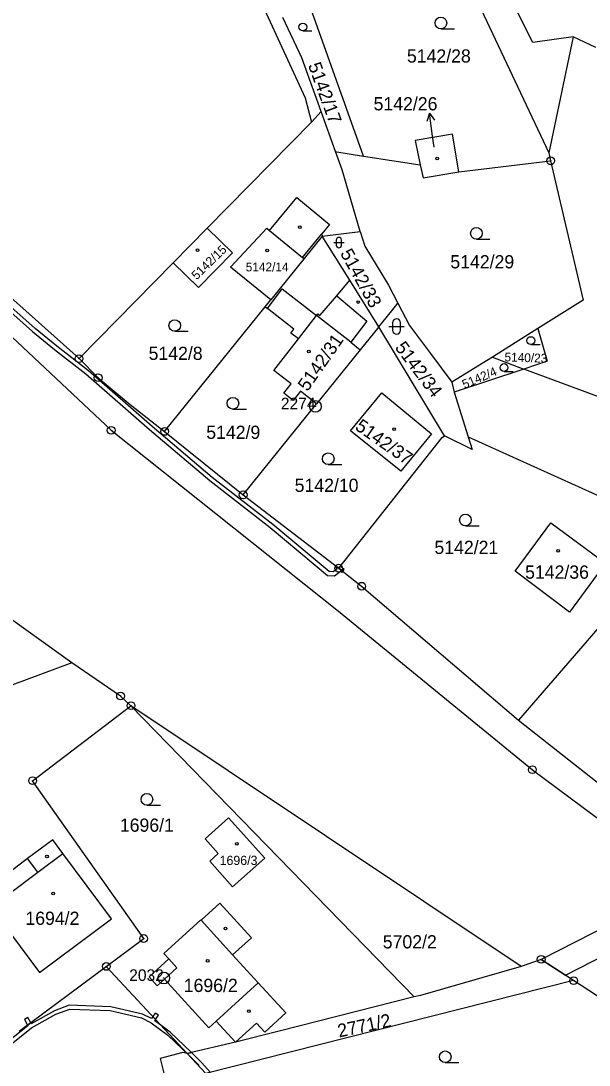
# Model space of a CAD drawing. Extents: x -644096 to -634268, y -1141430 to -1133463.
# Drawn here: x -638236.1 to -638163, y -1138594 to -1138459.7 of the extents above; entities that cross this region are included whole.
import ezdxf

# ---------------------------------------------------------------- set-up
doc = ezdxf.new("R2010")
doc.units = 0
for name, color, linetype in [('_CIVIL_CONSTRUCTION', 7, 'Continuous'), ('B_Hranice _3D', 7, 'Continuous'), ('M_Svah_Nasyp', 7, 'Continuous'), ('M_Svah_Zarez', 7, 'Continuous'), ('svrsek_osa_sjezdy', 7, 'Continuous'), ('svrsek_osa_terminal_VRT', 7, 'Continuous'), ('svrsek_osa_VRT', 7, 'Continuous'), ('svrsek_popisy_VRT', 7, 'Continuous'), ('terminal_VRT', 7, 'Continuous')]:
    doc.layers.add(name, color=color, linetype=linetype)

msp = doc.modelspace()

# ---------------------------------------------------------------- linework, layer by layer
at = {"layer": '_CIVIL_CONSTRUCTION'}
for centre, radius in [((-638167.94, -1138477.69), 0.5), ((-638167.94, -1138477.69), 0.0303), ((-638228.65, -1138503.14), 0.5), ((-638228.65, -1138503.14), 0.0303), ((-638226.19, -1138505.6), 0.5), ((-638226.19, -1138505.6), 0.0303), ((-638198.22, -1138509.29), 0.75), ((-638198.22, -1138509.29), 0.03), ((-638224.51, -1138512.36), 0.5), ((-638224.51, -1138512.36), 0.0303), ((-638217.63, -1138512.51), 0.5), ((-638217.63, -1138512.51), 0.0303), ((-638207.52, -1138520.67), 0.5), ((-638207.52, -1138520.67), 0.0303), ((-638195.22, -1138530.11), 0.5), ((-638195.22, -1138530.11), 0.0303), ((-638192.27, -1138532.43), 0.5), ((-638192.27, -1138532.43), 0.0303), ((-638223.3, -1138546.56), 0.5), ((-638223.3, -1138546.56), 0.0303), ((-638221.96, -1138547.8), 0.5), ((-638221.96, -1138547.8), 0.0303), ((-638170.29, -1138556.04), 0.5), ((-638170.29, -1138556.04), 0.0303), ((-638234.62, -1138557.45), 0.5), ((-638234.62, -1138557.45), 0.0303), ((-638220.32, -1138577.76), 0.5), ((-638220.32, -1138577.76), 0.0303), ((-638225.14, -1138581.35), 0.5), ((-638169.16, -1138580.44), 0.5), ((-638169.16, -1138580.44), 0.0303), ((-638225.14, -1138581.35), 0.0303), ((-638217.74, -1138582.84), 0.75), ((-638217.74, -1138582.84), 0.03), ((-638164.98, -1138583.18), 0.5), ((-638164.98, -1138583.18), 0.0303)]:
    msp.add_circle(centre, radius, dxfattribs=at)
at = {"layer": 'B_Hranice _3D'}
for points in [[(-638247.05, -1138488.62), (-638234.62, -1138499.64), (-638231.81, -1138501.95), (-638227.76, -1138505.09), (-638219.57, -1138512.25), (-638211.83, -1138518.83), (-638204.03, -1138524.89), (-638196.66, -1138531.03), (-638195.76, -1138531.1), (-638195.01, -1138530.5), (-638194.82, -1138530.66), (-638194.7, -1138530.52), (-638195.22, -1138530.11), (-638195.5, -1138529.9), (-638195.6, -1138530.02), (-638195.41, -1138530.18), (-638195.92, -1138530.58), (-638196.46, -1138530.55), (-638203.71, -1138524.5), (-638211.51, -1138518.45), (-638219.25, -1138511.87), (-638227.44, -1138504.71), (-638231.49, -1138501.56), (-638234.3, -1138499.26), (-638246.73, -1138488.24)], [(-638211.72, -1138594.98), (-638212.82, -1138593.74), (-638214.17, -1138592.44), (-638214.71, -1138592.57), (-638218.11, -1138588.92), (-638218.89, -1138588.33), (-638218.79, -1138588.18), (-638219.15, -1138587.8), (-638219.32, -1138588.06), (-638220.46, -1138587.5), (-638224.57, -1138586.54), (-638229.91, -1138586.35), (-638231.82, -1138587.05), (-638234.8, -1138588.72), (-638234.87, -1138588.59), (-638235.28, -1138588.89), (-638235.22, -1138588.99), (-638239.3, -1138592.22), (-638239.46, -1138592.01), (-638239.86, -1138592.3), (-638239.69, -1138592.52), (-638240.98, -1138593.46), (-638244.95, -1138596.45)], [(-638244.65, -1138596.85), (-638240.68, -1138593.86), (-638239.19, -1138592.77), (-638234.76, -1138589.27), (-638231.62, -1138587.51), (-638229.83, -1138586.85), (-638224.63, -1138587.04), (-638220.62, -1138587.98), (-638219.36, -1138588.59), (-638217.22, -1138590.2), (-638214.36, -1138592.95), (-638213.18, -1138594.08)]]:
    msp.add_lwpolyline(points, dxfattribs=at)
for points in [[(-638195.22, -1138530.11), (-638194.7, -1138530.52), (-638194.51, -1138530.27), (-638195.02, -1138529.85)], [(-638166.03, -1138582.49), (-638150.39, -1138574.47), (-638146.35, -1138573.6), (-638149.38, -1138571.6), (-638150.03, -1138571.12), (-638151.47, -1138571.43), (-638169.16, -1138580.44)], [(-638219.15, -1138587.8), (-638218.79, -1138588.18), (-638218.43, -1138587.63), (-638218.85, -1138587.35)], [(-638234.87, -1138588.59), (-638235.22, -1138587.94), (-638235.66, -1138588.18), (-638235.28, -1138588.89)], [(-638218.11, -1138588.92), (-638214.71, -1138592.57), (-638214.17, -1138592.44), (-638216.9, -1138589.82)], [(-638212.79, -1138595.11), (-638212.33, -1138595.13), (-638214.71, -1138592.57), (-638215.28, -1138592.44), (-638218.21, -1138593.19), (-638217.41, -1138596.29)]]:
    msp.add_lwpolyline(points, close=True, dxfattribs=at)
at = {"layer": 'M_Svah_Nasyp'}
for p, q in [((-638204.12, -1138486.67), (-638199.87, -1138490.11)), ((-638199.87, -1138490.11), (-638197.4, -1138487.1)), ((-638199.87, -1138490.11), (-638199.67, -1138490.27)), ((-638195.48, -1138495.05), (-638191.61, -1138498.32)), ((-638204.68, -1138496.47), (-638204.38, -1138496.7)), ((-638200.41, -1138500.59), (-638198.09, -1138497.61)), ((-638193.68, -1138501.04), (-638198.09, -1138497.61)), ((-638191.61, -1138498.32), (-638193.68, -1138501.04)), ((-638193.68, -1138501.04), (-638192.44, -1138502)), ((-638233.94, -1138569.2), (-638235.26, -1138567.48)), ((-638233.94, -1138569.2), (-638230.75, -1138566.81)), ((-638237.96, -1138572.21), (-638233.94, -1138569.2)), ((-638208.88, -1138579.86), (-638212.94, -1138575.4)), ((-638217.09, -1138580.38), (-638216.05, -1138581.52)), ((-638217.65, -1138582.98), (-638216.05, -1138581.52)), ((-638210.98, -1138588.4), (-638205.58, -1138583.48))]:
    msp.add_line(p, q, dxfattribs=at)
at = {"layer": 'M_Svah_Zarez'}
for centre in [(-638182.56, -1138477.38), (-638200.24, -1138486.24), (-638213.38, -1138489.2), (-638204.43, -1138489.23), (-638192.72, -1138495.86), (-638199.08, -1138502.24), (-638188.1, -1138512.23), (-638166.98, -1138527.88), (-638208.33, -1138565.59), (-638232.77, -1138567.19), (-638231.97, -1138571.98), (-638209.8, -1138576.46), (-638212.09, -1138580.62), (-638206.79, -1138587.11)]:
    msp.add_circle(centre, 0.175, dxfattribs=at)
at = {"layer": 'svrsek_osa_sjezdy'}
for p, q in [((-638199.83, -1138460.98), (-638198.66, -1138460.98)), ((-638182.07, -1138460.71), (-638180.32, -1138460.71)), ((-638195.87, -1138488.21), (-638194.53, -1138488.21)), ((-638195.54, -1138487.88), (-638195.54, -1138488.55)), ((-638194.86, -1138488.55), (-638194.86, -1138487.88)), ((-638177.5, -1138487.77), (-638175.75, -1138487.77)), ((-638188.78, -1138499.01), (-638186.78, -1138499.01)), ((-638188.28, -1138498.51), (-638188.28, -1138499.51)), ((-638187.28, -1138499.51), (-638187.28, -1138498.51)), ((-638216.33, -1138499.63), (-638214.58, -1138499.63)), ((-638170.48, -1138501.32), (-638169.31, -1138501.32)), ((-638173.94, -1138504.79), (-638172.76, -1138504.79)), ((-638208.84, -1138509.63), (-638207.09, -1138509.63)), ((-638196.57, -1138516.78), (-638194.82, -1138516.78)), ((-638178.91, -1138524.66), (-638177.16, -1138524.66)), ((-638219.91, -1138560.6), (-638218.16, -1138560.6)), ((-638181.51, -1138593.73), (-638179.76, -1138593.73))]:
    msp.add_line(p, q, dxfattribs=at)
for centre, radius in [((-638199.84, -1138460.48), 0.502), ((-638182.07, -1138459.96), 0.75), ((-638177.5, -1138487.02), 0.75), ((-638216.33, -1138498.88), 0.75), ((-638170.49, -1138500.82), 0.502), ((-638173.94, -1138504.29), 0.502), ((-638208.84, -1138508.88), 0.75), ((-638196.57, -1138516.03), 0.75), ((-638178.91, -1138523.91), 0.75), ((-638219.91, -1138559.85), 0.75), ((-638181.51, -1138592.98), 0.75)]:
    msp.add_circle(centre, radius, dxfattribs=at)
for centre, radius, start, end in [((-638195.2, -1138487.88), 0.335, 0, 180), ((-638195.2, -1138488.55), 0.335, 180, 359.9879), ((-638187.78, -1138498.51), 0.5, 0, 180), ((-638187.78, -1138499.51), 0.5, 180, 359.9879)]:
    msp.add_arc(centre, radius, start, end, dxfattribs=at)
at = {"layer": 'svrsek_osa_terminal_VRT'}
msp.add_arc((-642050.26, -1145189.6), 8802.25, 41.413152, 75.317049, dxfattribs=at)
at = {"layer": 'svrsek_popisy_VRT'}
for p, q in [((-638183.55, -1138471.56), (-638183.9, -1138472.62)), ((-638183.13, -1138474.53), (-638183.55, -1138471.56)), ((-638183.55, -1138471.56), (-638182.91, -1138472.48)), ((-638182.92, -1138475.92), (-638183.13, -1138474.53))]:
    msp.add_line(p, q, dxfattribs=at)
at = {"layer": 'terminal_VRT'}
for p, q in [((-638177.81, -1138456.23), (-638168.18, -1138476.67)), ((-638192.04, -1138477.09), (-638198.79, -1138458.1)), ((-638165.05, -1138461.74), (-638168.18, -1138476.67)), ((-638162.13, -1138463.11), (-638165.05, -1138461.74)), ((-638198.71, -1138472.7), (-638197.47, -1138471.34)), ((-638195.62, -1138476.51), (-638197.47, -1138471.34)), ((-638198.71, -1138472.7), (-638212.14, -1138486.35)), ((-638192.04, -1138477.09), (-638184.72, -1138478.21)), ((-638168.18, -1138476.67), (-638167.94, -1138477.69)), ((-638179.77, -1138479.12), (-638167.94, -1138477.69)), ((-638216.53, -1138490.82), (-638212.14, -1138486.35)), ((-638197.34, -1138487.38), (-638192.44, -1138486.8)), ((-638193.8, -1138493.06), (-638197.34, -1138487.38)), ((-638216.53, -1138490.82), (-638228.65, -1138503.14)), ((-638190.06, -1138499.05), (-638193.8, -1138493.06)), ((-638181.62, -1138513.07), (-638190.06, -1138499.05)), ((-638169.57, -1138499.25), (-638175.43, -1138502.97)), ((-638175.43, -1138502.97), (-638180.68, -1138506.16)), ((-638175.43, -1138502.97), (-638171.39, -1138504.48)), ((-638171.39, -1138504.48), (-638180.37, -1138507.45)), ((-638160.38, -1138508.59), (-638171.39, -1138504.48)), ((-638180.68, -1138506.16), (-638180.37, -1138507.45)), ((-638180.37, -1138507.45), (-638178.54, -1138513.21)), ((-638207.52, -1138520.67), (-638198.06, -1138508.96)), ((-638217.63, -1138512.51), (-638207.52, -1138520.67)), ((-638178.54, -1138513.21), (-638151.23, -1138525.55)), ((-638207.52, -1138520.67), (-638195.22, -1138530.11)), ((-638229.58, -1138542.27), (-638254.75, -1138524.31)), ((-638152.99, -1138527.6), (-638172.08, -1138549.67)), ((-638229.58, -1138542.27), (-638244.56, -1138547.88)), ((-638221.96, -1138547.8), (-638185.53, -1138585.28)), ((-638171.73, -1138581.37), (-638221.96, -1138547.8)), ((-638172.08, -1138549.67), (-638154.68, -1138563.38)), ((-638225.14, -1138581.35), (-638220.32, -1138577.76)), ((-638236.34, -1138589.68), (-638225.14, -1138581.35)), ((-638225.14, -1138581.35), (-638214.71, -1138592.57)), ((-638164.98, -1138583.18), (-638212.33, -1138595.13)), ((-638156.47, -1138588.76), (-638164.98, -1138583.18)), ((-638214.71, -1138592.57), (-638212.33, -1138595.13))]:
    msp.add_line(p, q, dxfattribs=at)
for points in [[(-638245.6, -1138406.01), (-638233.16, -1138417.86), (-638207.57, -1138452.12), (-638199.56, -1138469.57), (-638198.71, -1138472.7)], [(-638165.05, -1138461.74), (-638170.22, -1138462.48), (-638174.01, -1138454.97), (-638172.93, -1138439.05), (-638174.61, -1138438.89), (-638174.91, -1138431.64), (-638175.81, -1138426.71), (-638177.91, -1138417.59), (-638181.09, -1138411.72), (-638182.91, -1138409.87)], [(-638363.41, -1138447.7), (-638361.13, -1138444.01), (-638351.84, -1138429.19), (-638344.75, -1138422.33), (-638338.92, -1138415.41), (-638314.95, -1138437.44), (-638290.08, -1138456.17), (-638287.53, -1138458.01), (-638240.85, -1138497.02), (-638224.51, -1138512.36), (-638195.25, -1138535.62), (-638170.29, -1138556.04), (-638149.38, -1138571.6)], [(-638286.96, -1138452.88), (-638284.95, -1138454.44), (-638238.3, -1138494.51), (-638228.65, -1138503.14)], [(-638197.47, -1138471.34), (-638199.95, -1138464.43), (-638202.42, -1138459.23)], [(-638179.77, -1138479.12), (-638180.58, -1138474.27), (-638185.37, -1138475.08), (-638184.72, -1138478.21)], [(-638195.62, -1138476.51), (-638195.46, -1138476.54), (-638192.04, -1138477.09)], [(-638192.44, -1138486.8), (-638194.77, -1138478.87), (-638195.62, -1138476.51)], [(-638184.72, -1138478.21), (-638184.37, -1138479.86), (-638179.77, -1138479.12)], [(-638167.94, -1138477.69), (-638163.74, -1138495.62), (-638169.57, -1138499.25)], [(-638203.94, -1138495.56), (-638209.13, -1138491.37), (-638204.49, -1138486.37), (-638204.12, -1138486.67), (-638200.63, -1138482.42), (-638196.41, -1138485.89), (-638197.4, -1138487.1), (-638197.34, -1138487.38)], [(-638212.14, -1138486.35), (-638208.89, -1138489.54), (-638213.29, -1138494.01), (-638216.53, -1138490.82)], [(-638192.44, -1138486.8), (-638191.88, -1138488.69), (-638188.83, -1138493.67), (-638187.61, -1138496.01)], [(-638197.34, -1138487.38), (-638199.67, -1138490.27), (-638203.94, -1138495.56)], [(-638198.06, -1138508.96), (-638200.14, -1138507.34), (-638201.07, -1138508.54), (-638202.28, -1138507.6), (-638201.35, -1138506.4), (-638203.58, -1138504.66), (-638200.41, -1138500.59), (-638201.39, -1138499.86), (-638200.98, -1138499.34), (-638204.38, -1138496.7), (-638202.5, -1138494.17), (-638198.09, -1138497.61), (-638197.92, -1138497.39), (-638197.64, -1138497.61), (-638195.48, -1138495.05), (-638193.8, -1138493.06)], [(-638217.63, -1138512.51), (-638204.68, -1138496.47), (-638203.94, -1138495.56)], [(-638190.06, -1138499.05), (-638188.4, -1138496.99), (-638187.61, -1138496.01)], [(-638187.61, -1138496.01), (-638186.09, -1138498.9), (-638183.41, -1138502.5), (-638180.68, -1138506.16)], [(-638190.06, -1138499.05), (-638192.44, -1138502), (-638198.06, -1138508.96)], [(-638169.57, -1138499.25), (-638168.38, -1138503.49), (-638171.39, -1138504.48)], [(-638228.65, -1138503.14), (-638226.19, -1138505.6), (-638222.05, -1138509.04), (-638217.63, -1138512.51)], [(-638189.65, -1138507.55), (-638183.28, -1138512.81), (-638187.21, -1138517.61), (-638193.69, -1138512.43), (-638189.65, -1138507.55)], [(-638195.22, -1138530.11), (-638181.9, -1138513.3), (-638181.62, -1138513.07)], [(-638178.54, -1138513.21), (-638178.03, -1138514.82), (-638181.62, -1138513.07)], [(-638160.9, -1138529.48), (-638165.5, -1138535.77), (-638172.53, -1138530.48), (-638167.91, -1138524.25), (-638160.9, -1138529.48)], [(-638195.22, -1138530.11), (-638192.27, -1138532.43), (-638172.08, -1138549.67)], [(-638221.96, -1138547.8), (-638223.3, -1138546.56), (-638229.58, -1138542.27)], [(-638220.32, -1138577.76), (-638234.62, -1138557.45), (-638221.96, -1138547.8)], [(-638208.88, -1138571.11), (-638204.75, -1138567.43), (-638209.39, -1138562.22), (-638212.41, -1138564.91), (-638210.72, -1138566.81), (-638211.83, -1138567.81), (-638208.88, -1138571.11)], [(-638240.02, -1138573.75), (-638233.73, -1138582.15), (-638224.46, -1138575.21), (-638230.75, -1138566.81), (-638232.04, -1138565.08), (-638235.26, -1138567.48), (-638239.29, -1138570.5), (-638237.96, -1138572.21), (-638240.02, -1138573.75)], [(-638219.6, -1138582.68), (-638218.58, -1138583.83), (-638217.65, -1138582.98), (-638211.92, -1138589.26), (-638210.98, -1138588.4), (-638208.5, -1138591.1), (-638205.82, -1138588.63), (-638204.74, -1138589.82), (-638202.04, -1138587.34), (-638205.58, -1138583.48), (-638208.88, -1138579.86), (-638206.45, -1138577.65), (-638210.51, -1138573.19), (-638212.94, -1138575.4), (-638212.99, -1138575.35), (-638217.73, -1138579.68), (-638217.09, -1138580.38), (-638219.6, -1138582.68)], [(-638164.98, -1138583.18), (-638169.16, -1138580.44), (-638171.73, -1138581.37)], [(-638171.73, -1138581.37), (-638184.68, -1138585.09), (-638185.53, -1138585.28)], [(-638185.53, -1138585.28), (-638202.88, -1138589.67), (-638208.5, -1138591.1), (-638214.71, -1138592.57)]]:
    msp.add_lwpolyline(points, dxfattribs=at)

# ---------------------------------------------------------------- texts
at = {"layer": '_CIVIL_CONSTRUCTION'}
for s, p in [('2274', (-638202.67, -1138509.67)), ('2032', (-638222.19, -1138583.22))]:
    msp.add_text(s, height=1.5, dxfattribs=at).set_placement(p)
at = {"layer": 'svrsek_osa_VRT'}
for s, height, p in [('5142/28', 1.7, (-638186.44, -1138465.05)), ('5142/26', 1.7, (-638190.73, -1138471.2)), ('5142/14', 1.14, (-638207.19, -1138491.92)), ('5142/29', 1.7, (-638180.85, -1138491.53)), ('5142/8', 1.7, (-638219.69, -1138503.31)), ('5142/9', 1.7, (-638212.27, -1138513.47)), ('5142/10', 1.7, (-638200.89, -1138520.29)), ('5142/21', 1.7, (-638182.9, -1138528.28)), ('5142/36', 1.7, (-638171.23, -1138531.46)), ('1696/1', 1.7, (-638223.39, -1138564.02)), ('1696/3', 1.19, (-638210.55, -1138568.3)), ('1694/2', 1.7, (-638235.55, -1138576)), ('5702/2', 1.7, (-638189.55, -1138579.03)), ('1696/2', 1.7, (-638215.17, -1138584.64))]:
    msp.add_text(s, height=height, dxfattribs=at).set_placement(p)
for s, height, rotation, p in [('5142/17', 1.7, 290, (-638199.19, -1138465.38)), ('5142/15', 1.14, 44, (-638213.51, -1138493.07)), ('5142/33', 1.7, 299, (-638195.08, -1138489.59)), ('5142/31', 1.7, 55, (-638199.23, -1138507.46)), ('5142/34', 1.7, 307, (-638188.06, -1138501.74)), ('5140/23', 1.14, 358, (-638173.9, -1138503.49)), ('5142/4', 1.14, 23, (-638179.04, -1138507.04)), ('5142/37', 1.7, 325, (-638193.23, -1138512.18)), ('2771/2', 1.7, 12, (-638195.17, -1138590.5))]:
    msp.add_text(s, height=height, rotation=rotation, dxfattribs=at).set_placement(p)

doc.saveas('drawing.dxf')
